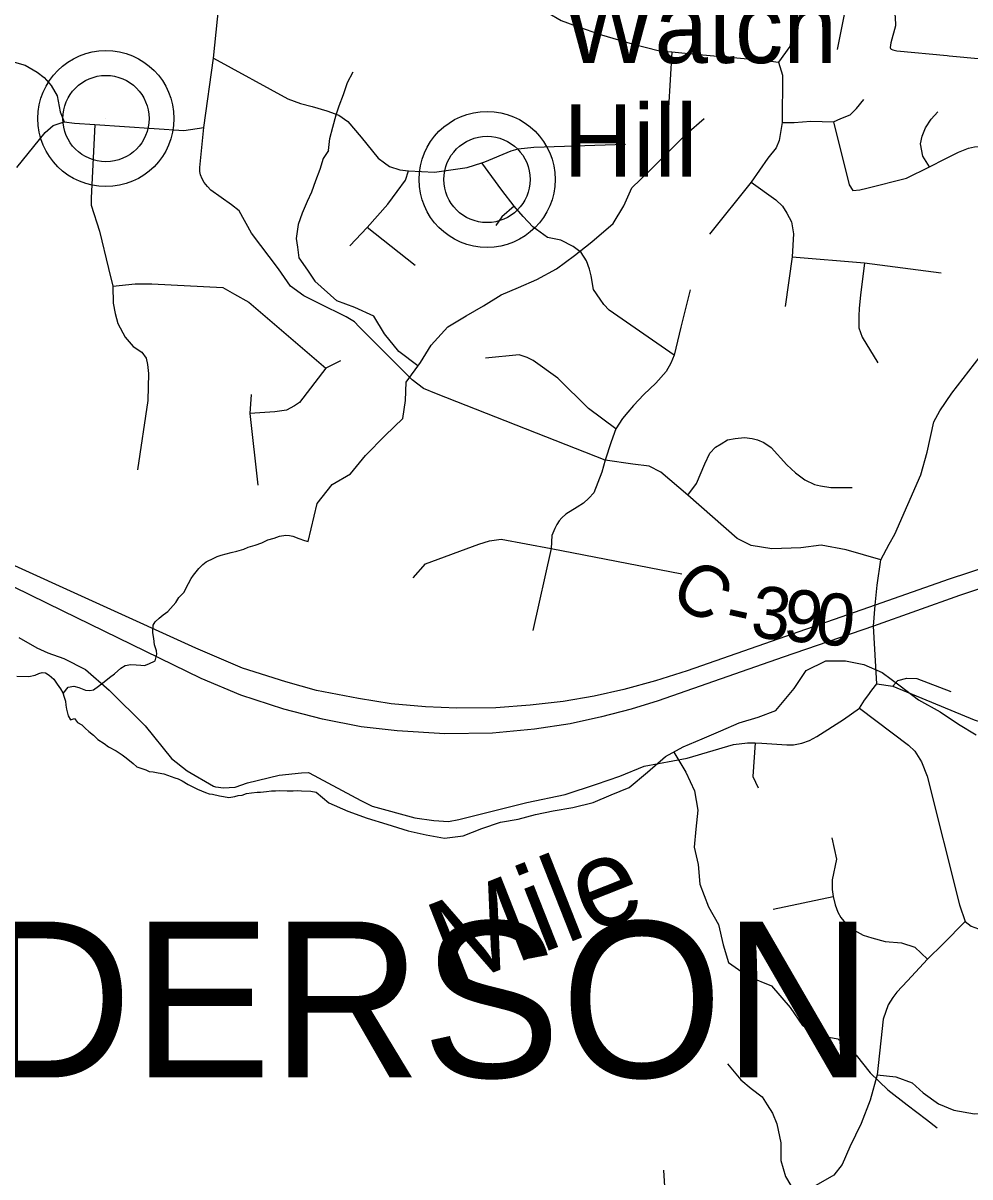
# Model space of a CAD drawing. Extents: x 0 to 34, y 0 to 22.
# Drawn here: x 3.86 to 4.378, y 14.941 to 15.572 of the extents above; entities that cross this region are included whole.
import ezdxf

# ---------------------------------------------------------------- set-up
doc = ezdxf.new("R2010")
doc.units = 0
for name, color, linetype in [('GM_X_County_Road', 7, 'Continuous'), ('GM_X_County_Road_Text', 7, 'Continuous'), ('GM_X_Interstate_Route', 7, 'Continuous'), ('GM_X_Minor_River', 7, 'Continuous'), ('GM_X_Minor_River_Text', 7, 'Continuous'), ('GM_X_Township_Road', 7, 'Continuous'), ('GM_X_Township_Text', 7, 'Continuous'), ('GM_X_Unincorporated', 7, 'Continuous'), ('GM_X_Unincorporated_Location', 7, 'Continuous'), ('GM_X_Unincorporated_Text', 7, 'Continuous')]:
    doc.layers.add(name, color=color, linetype=linetype)

msp = doc.modelspace()

# ---------------------------------------------------------------- linework, layer by layer
at = {"layer": 'GM_X_County_Road'}
for points in [[(3.85658, 15.4932), (3.8722, 15.51232), (3.87646, 15.51614), (3.88258, 15.518), (3.88815, 15.51734), (3.89929, 15.51658), (3.94801, 15.51341), (3.95893, 15.51494), (3.96428, 15.55284), (3.96944, 15.60465)], [(4.32908, 15.27861), (4.33369, 15.28732), (4.33665, 15.29275), (4.35095, 15.32514), (4.3544, 15.33747), (4.35802, 15.35407), (4.36131, 15.36016), (4.36792, 15.36975), (4.39275, 15.40182), (4.39888, 15.41288), (4.40058, 15.421), (4.40509, 15.42773), (4.41229, 15.43573), (4.41949, 15.44335), (4.42784, 15.45207), (4.43113, 15.45695), (4.4348, 15.46268), (4.45669, 15.49735), (4.45973, 15.50433), (4.46176, 15.51093), (4.4636, 15.51613), (4.46561, 15.54497), (4.46699, 15.57918)], [(4.32908, 15.27861), (4.31018, 15.2842), (4.29637, 15.28667), (4.28537, 15.28528), (4.26954, 15.28466), (4.25823, 15.2865), (4.2505, 15.29028), (4.22352, 15.31399), (4.20874, 15.32662), (4.20249, 15.3299), (4.19343, 15.33103), (4.17841, 15.33308), (4.08612, 15.36935), (4.07898, 15.37236), (4.07283, 15.37705), (4.04388, 15.40599), (4.04128, 15.40871), (4.03679, 15.41146), (4.02197, 15.41883), (4.01355, 15.42289), (4.00631, 15.42821), (3.99977, 15.43768), (3.985, 15.45723), (3.97816, 15.46936), (3.97409, 15.4727), (3.96277, 15.48079), (3.96088, 15.4827), (3.9591, 15.48487), (3.95801, 15.48689), (3.95714, 15.4891), (3.95681, 15.49098), (3.95669, 15.49308), (3.95893, 15.51494)], [(4.32695, 15.21087), (4.32508, 15.24252), (4.32591, 15.25393), (4.32706, 15.26489), (4.32908, 15.27861)], [(3.85775, 15.23632), (3.86762, 15.23054), (3.8736, 15.2279), (3.88241, 15.22481), (3.89417, 15.21878), (3.90709, 15.20742), (3.92679, 15.18791), (3.94123, 15.17006), (3.94975, 15.16338), (3.96427, 15.155), (3.96536, 15.15468), (3.96691, 15.1544), (3.96955, 15.15409), (3.976, 15.15447), (3.98288, 15.15673), (4.00005, 15.16097), (4.0124, 15.16232), (4.016, 15.16253), (4.01658, 15.16232), (4.04468, 15.14707), (4.05088, 15.14408), (4.07426, 15.13767), (4.08467, 15.13629), (4.09262, 15.13573), (4.09834, 15.13674), (4.13555, 15.14614), (4.15653, 15.15041), (4.17369, 15.15604), (4.18636, 15.16041), (4.19969, 15.16587), (4.22328, 15.17024), (4.2485, 15.17783), (4.25624, 15.17863), (4.26043, 15.17858), (4.26396, 15.17854), (4.2776, 15.17766), (4.28128, 15.17757), (4.28581, 15.1784), (4.29004, 15.1799), (4.29404, 15.1821), (4.30863, 15.19147), (4.31741, 15.19756), (4.32021, 15.202), (4.32193, 15.20437)], [(4.32193, 15.20437), (4.32415, 15.20742), (4.32695, 15.21087), (4.33566, 15.20972), (4.38005, 15.19115), (4.39057, 15.18802), (4.40372, 15.18687), (4.41786, 15.18852), (4.48132, 15.2062), (4.49102, 15.20907), (4.49908, 15.2163), (4.50488, 15.22542)], [(4.33566, 15.20972), (4.33829, 15.21269), (4.34322, 15.214), (4.34881, 15.21384), (4.36739, 15.20677)], [(4.31741, 15.19756), (4.3442, 15.17748), (4.34773, 15.17417), (4.35138, 15.1682), (4.35443, 15.16053), (4.37218, 15.09005), (4.37522, 15.08099), (4.3785, 15.0784), (4.38451, 15.07627), (4.3984, 15.07474), (4.42425, 15.07063), (4.44456, 15.06505), (4.46552, 15.0586), (4.52756, 15.03587), (4.55688, 15.0232), (4.58247, 15.0098), (4.70295, 14.95352)]]:
    msp.add_lwpolyline(points, dxfattribs=at)
at = {"layer": 'GM_X_Interstate_Route'}
for points in [[(4.44856, 15.29319), (4.44226, 15.29165), (4.41046, 15.28255), (4.36637, 15.26807), (4.32591, 15.25393), (4.26548, 15.23276), (4.22315, 15.21796), (4.20593, 15.21247), (4.1885, 15.20787), (4.17238, 15.20414), (4.15538, 15.20118), (4.13739, 15.19932), (4.11853, 15.19778), (4.09726, 15.19767), (4.08004, 15.19833), (4.06129, 15.19997), (4.04352, 15.20282), (4.0206, 15.20732), (4.00382, 15.21193), (3.98014, 15.21949), (3.95458, 15.23035), (3.84744, 15.27904)], [(4.4138, 15.27309), (4.37202, 15.25919), (4.32508, 15.24252), (4.27563, 15.22552), (4.20731, 15.20162), (4.19261, 15.19701), (4.17638, 15.19295), (4.15916, 15.18912), (4.13964, 15.18605), (4.11683, 15.18396), (4.09073, 15.18363), (4.06463, 15.18528), (4.045, 15.18747), (4.02384, 15.19153), (4.00267, 15.19701), (3.9792, 15.20469), (3.95738, 15.21379), (3.88171, 15.25075), (3.85528, 15.26369)]]:
    msp.add_lwpolyline(points, dxfattribs=at)
at = {"layer": 'GM_X_Minor_River'}
for points in [[(4.02708, 15.50235), (4.02777, 15.509), (4.02939, 15.51524), (4.03122, 15.52186), (4.03282, 15.52678), (4.03521, 15.53301), (4.03741, 15.53962), (4.04055, 15.54546)], [(4.02089, 15.30951), (4.02917, 15.3198), (4.03911, 15.32569), (4.04733, 15.33577), (4.05804, 15.3466), (4.06779, 15.35591), (4.06912, 15.3658), (4.0695, 15.37587), (4.0773, 15.38651), (4.08319, 15.39601), (4.09232, 15.40609), (4.1024, 15.41198), (4.11191, 15.41749), (4.12142, 15.42357), (4.13093, 15.42756), (4.14101, 15.43193), (4.15166, 15.43782), (4.16155, 15.44505), (4.17106, 15.45246), (4.18266, 15.46253), (4.18855, 15.47222), (4.19293, 15.48191), (4.20263, 15.49123), (4.21233, 15.50092), (4.22279, 15.51156), (4.23248, 15.51995)], [(4.02708, 15.50235), (4.02411, 15.49798), (4.02231, 15.49194), (4.01994, 15.48591), (4.01775, 15.47968), (4.0154, 15.47459), (4.01264, 15.46819), (4.01046, 15.46196), (4.00939, 15.45439), (4.01008, 15.44963), (4.01093, 15.44374), (4.01557, 15.43702), (4.01966, 15.43108)], [(4.07599, 15.38472), (4.06549, 15.39259), (4.05765, 15.40229), (4.05191, 15.41179), (4.04139, 15.41654), (4.03164, 15.42015), (4.01966, 15.43108)], [(3.88192, 15.20563), (3.88474, 15.20901), (3.8878, 15.20967), (3.89063, 15.20883), (3.8942, 15.20739), (3.89666, 15.20732), (3.89857, 15.20764), (3.90129, 15.20964), (3.90537, 15.21274), (3.90732, 15.21439), (3.91004, 15.2164), (3.91355, 15.21952), (3.91587, 15.22096), (3.91893, 15.22144), (3.92196, 15.22135), (3.92443, 15.22108), (3.92652, 15.22102), (3.92882, 15.2219), (3.93229, 15.2235), (3.93315, 15.22708), (3.93302, 15.22898), (3.93197, 15.23224), (3.93149, 15.23567), (3.93101, 15.23872), (3.93113, 15.24289), (3.93232, 15.24475), (3.93447, 15.24677), (3.93661, 15.2486), (3.93914, 15.25043), (3.94365, 15.25541), (3.94525, 15.25802), (3.94798, 15.26078), (3.9506, 15.26582), (3.952, 15.26844), (3.9532, 15.2703), (3.95615, 15.274), (3.95831, 15.27622), (3.96025, 15.27767), (3.9643, 15.27964), (3.96622, 15.28053), (3.96833, 15.28122), (3.97389, 15.28276), (3.97695, 15.28343), (3.98078, 15.28445), (3.98309, 15.28552), (3.98693, 15.28673), (3.99057, 15.28795), (3.99385, 15.28955), (3.9973, 15.29059), (4.00037, 15.29163), (4.00381, 15.2921), (4.00571, 15.29204), (4.00759, 15.2916), (4.01079, 15.29037), (4.01399, 15.28932), (4.01587, 15.2887), (4.02089, 15.30951)], [(4.02034, 15.15176), (4.02727, 15.14587), (4.0376, 15.14131), (4.04831, 15.1375), (4.05901, 15.13427), (4.07067, 15.13066), (4.08056, 15.12838), (4.09045, 15.12648), (4.10072, 15.12781), (4.11099, 15.1318), (4.12107, 15.13522), (4.13077, 15.13693), (4.14028, 15.13959), (4.14998, 15.1415), (4.16063, 15.1434), (4.17185, 15.14606), (4.18155, 15.15024), (4.19144, 15.15423), (4.20152, 15.1626), (4.21141, 15.17115), (4.22092, 15.17647), (4.23138, 15.18085), (4.24165, 15.18522), (4.25154, 15.18959), (4.262, 15.19263), (4.2717, 15.19643), (4.28178, 15.20841), (4.28825, 15.21829), (4.29909, 15.22343), (4.30974, 15.22343), (4.31982, 15.22152), (4.3299, 15.21715), (4.3396, 15.20974), (4.34968, 15.20213), (4.36148, 15.19567), (4.37156, 15.18882), (4.38126, 15.18312)], [(3.85659, 15.21517), (3.86324, 15.21497), (3.86668, 15.21563), (3.86861, 15.21652), (3.87052, 15.21703), (3.87242, 15.21697), (3.87428, 15.21559), (3.87688, 15.21342), (3.8787, 15.21071), (3.88053, 15.20818), (3.8818, 15.20606), (3.88249, 15.20357), (3.88319, 15.20146), (3.88351, 15.19918), (3.88383, 15.19708), (3.88468, 15.19345), (3.88595, 15.19132), (3.88825, 15.19201), (3.8899, 15.18987), (3.89214, 15.18848), (3.89399, 15.18671), (3.89603, 15.18494), (3.89863, 15.18278), (3.90103, 15.18043), (3.90439, 15.17824), (3.90681, 15.17646), (3.91093, 15.17425), (3.91429, 15.17206), (3.91652, 15.17047), (3.92023, 15.16732), (3.92228, 15.16555), (3.92717, 15.16388), (3.92905, 15.16307), (3.93113, 15.16282), (3.93397, 15.16235), (3.93699, 15.16169), (3.94301, 15.15961), (3.9449, 15.15898), (3.94715, 15.15797), (3.95032, 15.15597), (3.95332, 15.15436), (3.95538, 15.15335), (3.95989, 15.15151), (3.96177, 15.15088), (3.96367, 15.15063), (3.96744, 15.14976), (3.96971, 15.14931), (3.97255, 15.14884), (3.97579, 15.14931), (3.97771, 15.14983), (3.97981, 15.15014), (3.9823, 15.15101), (3.98497, 15.15131), (3.98803, 15.15179), (3.98993, 15.15173), (3.99317, 15.15201), (3.99584, 15.1525), (3.99812, 15.15243), (4.00022, 15.15256), (4.00439, 15.15243), (4.00782, 15.15252), (4.0101, 15.15264), (4.01237, 15.15238), (4.0175, 15.15222), (4.02034, 15.15176)], [(4.21587, 15.17365), (4.22244, 15.1626), (4.2272, 15.15252), (4.2291, 15.14187), (4.22796, 15.13142), (4.22701, 15.12172), (4.22929, 15.11221), (4.23006, 15.10138), (4.23481, 15.08902), (4.24033, 15.07932), (4.2428, 15.06829), (4.24584, 15.05859), (4.25669, 15.05099), (4.26924, 15.04585), (4.27951, 15.03406), (4.28617, 15.02417), (4.29568, 15.01866), (4.30557, 15.01695), (4.31565, 15.00801), (4.32326, 14.99831), (4.33296, 14.98899), (4.34342, 14.98081), (4.35407, 14.97282), (4.35997, 14.96826)]]:
    msp.add_lwpolyline(points, dxfattribs=at)
at = {"layer": 'GM_X_Township_Road'}
for p, q in [((4.21483, 15.55628), (4.21301, 15.52579)), ((4.07442, 15.43964), (4.04829, 15.46032)), ((4.27022, 15.08771), (4.30306, 15.09461))]:
    msp.add_line(p, q, dxfattribs=at)
for points in [[(4.29323, 15.78467), (4.28769, 15.70149), (4.28137, 15.58265), (4.28054, 15.57305), (4.28041, 15.56817)], [(4.30536, 15.55754), (4.31006, 15.58134), (4.31264, 15.63095), (4.31336, 15.64988), (4.31549, 15.65316), (4.31836, 15.65442), (4.32198, 15.65591), (4.33267, 15.65577), (4.34172, 15.65541), (4.34766, 15.65591), (4.35449, 15.65859), (4.35983, 15.65903), (4.37141, 15.65799)], [(4.14246, 15.58074), (4.14677, 15.57776), (4.15438, 15.57352), (4.16276, 15.57028), (4.17632, 15.56561), (4.19309, 15.56067), (4.208, 15.55692), (4.21483, 15.55628), (4.22957, 15.55495), (4.26481, 15.55182), (4.27319, 15.55076), (4.27533, 15.54365), (4.27509, 15.51772), (4.27352, 15.50783), (4.2719, 15.50386), (4.26721, 15.49828), (4.2582, 15.48512), (4.23541, 15.45671)], [(4.33558, 15.58155), (4.33685, 15.57542), (4.33709, 15.57055), (4.33447, 15.56124), (4.33423, 15.55878), (4.33435, 15.55823), (4.33482, 15.55781), (4.33572, 15.55742), (4.33779, 15.5568), (4.36533, 15.55429)], [(4.28041, 15.56817), (4.28031, 15.56427), (4.27936, 15.55929), (4.27319, 15.55076)], [(3.76943, 15.50727), (3.79, 15.51781), (3.79867, 15.52305), (3.80379, 15.52953), (3.80912, 15.53694), (3.81269, 15.54271), (3.81555, 15.54852), (3.81891, 15.55002), (3.82328, 15.55039), (3.83091, 15.55077), (3.84478, 15.55175), (3.85417, 15.55109), (3.86116, 15.54902), (3.86772, 15.5453), (3.87165, 15.54236), (3.87547, 15.53799), (3.87864, 15.5322), (3.88039, 15.52346), (3.88258, 15.518)], [(3.96428, 15.55284), (4.00481, 15.53067), (4.0118, 15.52805), (4.01814, 15.52651), (4.02611, 15.52411), (4.03277, 15.52171), (4.03758, 15.51832), (4.0449, 15.50969), (4.05419, 15.49822), (4.05768, 15.49571), (4.06052, 15.49374), (4.06607, 15.49191), (4.07079, 15.49134), (4.0851, 15.49058), (4.10295, 15.49308), (4.11091, 15.49575), (4.11251, 15.49628), (4.12688, 15.50221), (4.1307, 15.50326), (4.13926, 15.5042), (4.18939, 15.50591)], [(4.36533, 15.55429), (4.36643, 15.55419), (4.40426, 15.55073)], [(4.27509, 15.51772), (4.28165, 15.51772), (4.29088, 15.51835), (4.30327, 15.5181), (4.30723, 15.51991), (4.31228, 15.52189), (4.31586, 15.52535), (4.31984, 15.53028)], [(4.35561, 15.49354), (4.35205, 15.49938), (4.35072, 15.50606), (4.35167, 15.51017), (4.35358, 15.51474), (4.35662, 15.51956), (4.3603, 15.52349)], [(3.89929, 15.51658), (3.89731, 15.47644), (3.89738, 15.47246), (3.90189, 15.45832), (3.90679, 15.43791), (3.90917, 15.42827), (3.90925, 15.41904), (3.91051, 15.41339), (3.91183, 15.40787), (3.91588, 15.40033), (3.92035, 15.39528), (3.92503, 15.3921), (3.92733, 15.38889), (3.92817, 15.38547), (3.92872, 15.38058), (3.92837, 15.36585), (3.92272, 15.32781)], [(4.30327, 15.5181), (4.31173, 15.48367), (4.31385, 15.4806), (4.31754, 15.48085), (4.32147, 15.48187), (4.34317, 15.48733), (4.35561, 15.49354), (4.36424, 15.49786), (4.37147, 15.50154), (4.37705, 15.5037), (4.38023, 15.50446), (4.38441, 15.50471), (4.39235, 15.50365), (4.39576, 15.5022), (4.40212, 15.49942), (4.40897, 15.49338), (4.41525, 15.48555), (4.42172, 15.47882), (4.42744, 15.46893), (4.4348, 15.46268)], [(4.21608, 15.39052), (4.18057, 15.41509), (4.17762, 15.41826), (4.17555, 15.4211), (4.17205, 15.42646), (4.17061, 15.43391), (4.16987, 15.4376), (4.16823, 15.44219), (4.16528, 15.44667), (4.1608, 15.44994), (4.15403, 15.45344), (4.14682, 15.45486), (4.13874, 15.46065), (4.13357, 15.46629), (4.12858, 15.4719), (4.1218, 15.48064), (4.11091, 15.49575)], [(4.03878, 15.45038), (4.04829, 15.46032), (4.05943, 15.4731), (4.06471, 15.47991), (4.06915, 15.48621), (4.07079, 15.49134)], [(4.2582, 15.48512), (4.27159, 15.4754), (4.27528, 15.47197), (4.27769, 15.46816), (4.28023, 15.46347), (4.28124, 15.45687), (4.2806, 15.4443), (4.27677, 15.41718)], [(4.12858, 15.4719), (4.12191, 15.46622), (4.11853, 15.46141)], [(4.2806, 15.4443), (4.32007, 15.441), (4.36208, 15.43555)], [(4.32007, 15.441), (4.31802, 15.42334), (4.31729, 15.41617), (4.31709, 15.4119), (4.31709, 15.40546), (4.31885, 15.40037), (4.3275, 15.38642)], [(3.90917, 15.42827), (3.92137, 15.42951), (3.93057, 15.42951), (3.9693, 15.42756), (3.9757, 15.4238), (3.98344, 15.41943), (4.02554, 15.38335)], [(4.22479, 15.42634), (4.2198, 15.40583), (4.21608, 15.39052), (4.21422, 15.38626), (4.2117, 15.38167), (4.20602, 15.37522), (4.19947, 15.36911), (4.1939, 15.36299), (4.19068, 15.35944), (4.18778, 15.356), (4.18418, 15.35037), (4.18166, 15.34311), (4.17841, 15.33308)], [(4.03367, 15.38742), (4.02554, 15.38335), (4.01121, 15.3646), (4.00856, 15.36284), (4.00414, 15.36054), (3.99777, 15.35966), (3.98415, 15.35859)], [(4.18418, 15.35037), (4.16932, 15.36146), (4.1525, 15.37795), (4.13906, 15.38768), (4.13568, 15.3892), (4.13142, 15.39074), (4.11294, 15.38885)], [(3.98486, 15.36903), (3.98415, 15.35859), (3.98838, 15.31946)], [(4.22352, 15.31399), (4.22837, 15.32046), (4.23277, 15.33122), (4.23562, 15.33702), (4.23867, 15.34021), (4.24179, 15.34214), (4.24533, 15.34418), (4.24951, 15.34504), (4.25445, 15.34547), (4.25874, 15.34504), (4.26164, 15.34429), (4.26518, 15.34278), (4.26915, 15.3401), (4.27774, 15.33055), (4.28246, 15.32615), (4.28761, 15.32239), (4.29287, 15.31982), (4.29609, 15.31918), (4.30167, 15.31821), (4.31347, 15.31821)], [(4.17841, 15.33308), (4.17658, 15.32661), (4.17211, 15.31536), (4.16943, 15.3123), (4.16659, 15.30968), (4.16309, 15.3075), (4.15687, 15.30373), (4.15468, 15.30165), (4.15316, 15.29996), (4.15184, 15.29805), (4.15075, 15.29586), (4.14922, 15.29204), (4.14878, 15.28494), (4.13874, 15.24004)], [(4.07341, 15.26877), (4.08008, 15.27642), (4.10935, 15.28723), (4.11503, 15.28898), (4.12147, 15.28997), (4.14878, 15.28494), (4.22035, 15.27101)], [(4.26043, 15.17858), (4.25911, 15.16019), (4.26195, 15.15407)], [(4.30223, 15.12674), (4.30489, 15.11517), (4.30254, 15.1038), (4.30253, 15.09853), (4.30306, 15.09461), (4.30405, 15.09014), (4.30553, 15.08617), (4.30726, 15.08322), (4.31155, 15.078), (4.31941, 15.07364), (4.32412, 15.07201), (4.33147, 15.07012), (4.34037, 15.06934), (4.3477, 15.06704), (4.35456, 15.06038)], [(4.37522, 15.08099), (4.36311, 15.06881), (4.35456, 15.06038), (4.3436, 15.04861), (4.33787, 15.04246), (4.33572, 15.03949), (4.33316, 15.0354), (4.33029, 15.02762), (4.32701, 14.9972), (4.32333, 14.98328), (4.31841, 14.97058), (4.31206, 14.95788), (4.30797, 14.94826), (4.30346, 14.94232), (4.28326, 14.93084)], [(4.24531, 15.00322), (4.25247, 14.99454), (4.2582, 14.98983), (4.26414, 14.98512), (4.26701, 14.98082), (4.26987, 14.97632), (4.27225, 14.97049), (4.27447, 14.95999), (4.27438, 14.95031), (4.27704, 14.94171), (4.28326, 14.93084)], [(4.32701, 14.9972), (4.33725, 14.99618), (4.34626, 14.9929), (4.3522, 14.98737), (4.3606, 14.98144), (4.36899, 14.97795), (4.38026, 14.97591), (4.39173, 14.97673), (4.40052, 14.98031), (4.40647, 14.9841), (4.41147, 14.98775)], [(4.21113, 14.93331), (4.21043, 14.94507)]]:
    msp.add_lwpolyline(points, dxfattribs=at)
at = {"layer": 'GM_X_Unincorporated'}
for centre, radius in [((3.90538, 15.51986), 0.0372), ((3.90538, 15.51986), 0.02358), ((4.11377, 15.48658), 0.0372), ((4.11377, 15.48658), 0.02358)]:
    msp.add_circle(centre, radius, dxfattribs=at)
at = {"layer": 'GM_X_Unincorporated_Location'}
for p, q in [((3.90538, 15.51986), (3.90538, 15.51986)), ((4.11377, 15.48658), (4.11377, 15.48658))]:
    msp.add_line(p, q, dxfattribs=at)

# ---------------------------------------------------------------- texts
at = {"layer": 'GM_X_County_Road_Text'}
for s, rotation, p in [('C', 324.51813, (4.2123, 15.25834)), ('3', 353.70662, (4.25729, 15.23668)), ('9', 354.23945, (4.27497, 15.23473)), ('0', 354.38437, (4.29246, 15.23297)), ('-', 347.4091, (4.24254, 15.23978))]:
    msp.add_text(s, height=0.02841, rotation=rotation, dxfattribs=at).set_placement(p)
at = {"layer": 'GM_X_Minor_River_Text'}
msp.add_text('Mile', height=0.047345, rotation=21.55329, dxfattribs=at).set_placement((4.0945, 15.04416))
at = {"layer": 'GM_X_Township_Text'}
msp.add_text('ANDERSON', height=0.085227, rotation=0.00001, dxfattribs=at).set_placement((3.67909, 14.99578))
at = {"layer": 'GM_X_Unincorporated_Text'}
for s, p in [('Watch', (4.15546, 15.55019)), ('Hill', (4.15546, 15.4881))]:
    msp.add_text(s, height=0.039489, rotation=0.00001, dxfattribs=at).set_placement(p)

doc.saveas('drawing.dxf')
